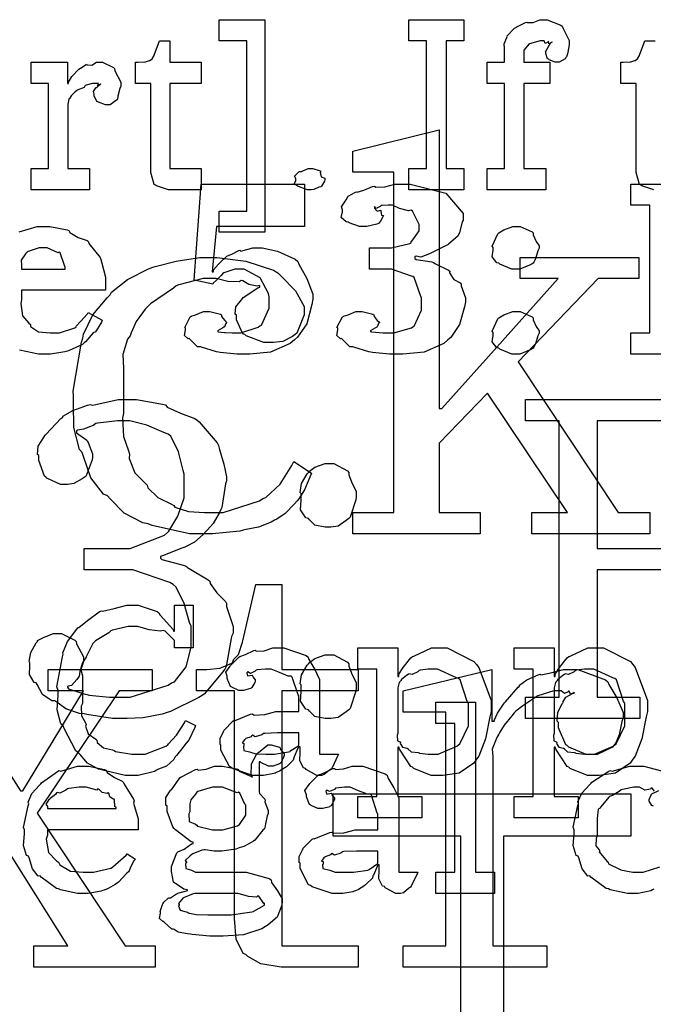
# Model space of a CAD drawing. Extents: x 0 to 8.5, y 0 to 11.
# Tile 273 of 379: x 2 to 2.4, y 8.1 to 8.7. Entities that reach past the tile are written whole.
import ezdxf

# ---------------------------------------------------------------- set-up
doc = ezdxf.new("R2010")
doc.units = 0
doc.layers.get('0').update_dxf_attribs({"linetype": 'CONTINUOUS'})

msp = doc.modelspace()

# ---------------------------------------------------------------- linework, layer by layer
at = {"color": 0}
for points in [[(2.12679, 8.60286), (2.14481, 8.60286), (2.14481, 8.71397), (2.12679, 8.71397), (2.12679, 8.72786), (2.15653, 8.72786), (2.15653, 8.58897), (2.12679, 8.58897), (2.12679, 8.60286)], [(2.2506, 8.63064), (2.2621, 8.63064), (2.2621, 8.71397), (2.2506, 8.71397), (2.2506, 8.72786), (2.28662, 8.72786), (2.28662, 8.71397), (2.27513, 8.71397), (2.27513, 8.63064), (2.28662, 8.63064), (2.28662, 8.61675), (2.2506, 8.61675), (2.2506, 8.63064)], [(2.30192, 8.63064), (2.31321, 8.63064), (2.31321, 8.68619), (2.30192, 8.68619), (2.30192, 8.70008), (2.31321, 8.70008), (2.31321, 8.70921), (2.31321, 8.70921), (2.31304, 8.71203), (2.31461, 8.71625), (2.31494, 8.71679), (2.31472, 8.71718), (2.31961, 8.72228), (2.32015, 8.72265), (2.32015, 8.72265), (2.32221, 8.72368), (2.32699, 8.72613), (2.32775, 8.72635), (2.3279, 8.72592), (2.33188, 8.72597), (2.33626, 8.72786), (2.33772, 8.72786), (2.34099, 8.72786), (2.34993, 8.72428), (2.35075, 8.72353), (2.35151, 8.72206), (2.35553, 8.71425), (2.35553, 8.71158), (2.35514, 8.71007), (2.35433, 8.70546), (2.35368, 8.70367), (2.35335, 8.70313), (2.35275, 8.70236), (2.34896, 8.70008), (2.34771, 8.70008), (2.34631, 8.70008), (2.34239, 8.70171), (2.34207, 8.70204), (2.34136, 8.70221), (2.34011, 8.70568), (2.34011, 8.70682), (2.34, 8.70692), (2.34353, 8.71289), (2.34424, 8.71311), (2.34424, 8.71332), (2.34386, 8.71289), (2.34212, 8.71203), (2.3419, 8.71376), (2.34185, 8.71376), (2.34153, 8.71326), (2.33974, 8.71224), (2.33903, 8.71397), (2.33882, 8.71397), (2.33637, 8.71397), (2.32958, 8.71218), (2.32904, 8.71181), (2.32824, 8.71089), (2.32579, 8.70801), (2.32579, 8.70682), (2.32579, 8.70638), (2.32579, 8.70008), (2.34272, 8.70008), (2.34272, 8.68619), (2.32579, 8.68619), (2.32579, 8.63064), (2.34011, 8.63064), (2.34011, 8.61675), (2.30192, 8.61675), (2.30192, 8.63064)], [(2.09631, 8.61675), (2.09353, 8.61675), (2.08572, 8.61931), (2.08524, 8.61979), (2.08421, 8.62011), (2.08219, 8.62804), (2.08219, 8.63064), (2.08219, 8.68619), (2.072, 8.68619), (2.072, 8.70008), (2.07351, 8.70008), (2.07351, 8.70008), (2.07818, 8.70031), (2.0785, 8.70031), (2.0785, 8.70031), (2.08132, 8.70111), (2.08154, 8.70117), (2.08154, 8.70122), (2.08317, 8.70258), (2.08328, 8.70269), (2.08328, 8.70269), (2.08425, 8.70449), (2.08436, 8.70464), (2.08783, 8.71397), (2.09457, 8.71397), (2.09457, 8.70008), (2.11496, 8.70008), (2.11496, 8.68619), (2.09457, 8.68619), (2.09457, 8.63064), (2.11496, 8.63064), (2.11496, 8.61675), (2.1141, 8.61675), (2.11214, 8.61675), (2.11149, 8.61675), (2.11035, 8.61675), (2.10775, 8.61675), (2.10693, 8.61675), (2.10562, 8.61675), (2.10271, 8.61675), (2.10172, 8.61675), (2.10038, 8.61675), (2.09728, 8.61675), (2.09631, 8.61675)], [(2.0039, 8.63064), (2.01519, 8.63064), (2.01519, 8.68619), (2.0039, 8.68619), (2.0039, 8.70008), (2.02756, 8.70008), (2.02756, 8.68619), (2.02821, 8.68619), (2.02806, 8.68664), (2.03054, 8.69081), (2.03082, 8.69119), (2.03082, 8.69119), (2.0345, 8.69521), (2.03494, 8.69553), (2.03494, 8.69553), (2.03608, 8.69618), (2.03982, 8.69857), (2.04036, 8.69879), (2.04047, 8.6984), (2.04351, 8.69819), (2.04665, 8.70008), (2.04775, 8.70008), (2.0504, 8.70008), (2.05772, 8.69667), (2.05838, 8.69596), (2.05849, 8.6945), (2.0625, 8.68701), (2.0625, 8.68446), (2.06179, 8.68294), (2.06054, 8.6779), (2.06039, 8.676), (2.06011, 8.67557), (2.05903, 8.67475), (2.05544, 8.67231), (2.05425, 8.67231), (2.05257, 8.67231), (2.04796, 8.67393), (2.04753, 8.67426), (2.04676, 8.67437), (2.04514, 8.67806), (2.04514, 8.67925), (2.04503, 8.67925), (2.04454, 8.68088), (2.04622, 8.68338), (2.04644, 8.6836), (2.04644, 8.6836), (2.04676, 8.6836), (2.04915, 8.68571), (2.04949, 8.68576), (2.04949, 8.68599), (2.04899, 8.68554), (2.04731, 8.68446), (2.04796, 8.68619), (2.04796, 8.68619), (2.04736, 8.68619), (2.04601, 8.68619), (2.04557, 8.68619), (2.044, 8.68619), (2.03982, 8.68511), (2.03928, 8.6849), (2.03863, 8.68365), (2.03386, 8.68181), (2.03342, 8.68143), (2.03256, 8.68067), (2.03, 8.67811), (2.02946, 8.67703), (2.02929, 8.67665), (2.0286, 8.67589), (2.02778, 8.67258), (2.02778, 8.67144), (2.02778, 8.63064), (2.0421, 8.63064), (2.0421, 8.61675), (2.0039, 8.61675), (2.0039, 8.63064)], [(2.21408, 8.40593), (2.24078, 8.40593), (2.24078, 8.62815), (2.21408, 8.62815), (2.21408, 8.64204), (2.27051, 8.65593), (2.27051, 8.47385), (2.27225, 8.47385), (2.30263, 8.50792), (2.34819, 8.55871), (2.32346, 8.55871), (2.32346, 8.5726), (2.40093, 8.5726), (2.40093, 8.55871), (2.37446, 8.55871), (2.32215, 8.50424), (2.38747, 8.40593), (2.4081, 8.40593), (2.4081, 8.39204), (2.33106, 8.39204), (2.33106, 8.40593), (2.35428, 8.40593), (2.30197, 8.48383), (2.27051, 8.45128), (2.27051, 8.40593), (2.29719, 8.40593), (2.29719, 8.39204), (2.21408, 8.39204), (2.21408, 8.40593)], [(2.18619, 8.61675), (2.18446, 8.61675), (2.17969, 8.61838), (2.17925, 8.61871), (2.17833, 8.61882), (2.17578, 8.62061), (2.17686, 8.62261), (2.17686, 8.62326), (2.17686, 8.62414), (2.17676, 8.62414), (2.17606, 8.62565), (2.17882, 8.62836), (2.17925, 8.62869), (2.17925, 8.62869), (2.18056, 8.62869), (2.18479, 8.63064), (2.18619, 8.63064), (2.18793, 8.63064), (2.19271, 8.62901), (2.19314, 8.62869), (2.19276, 8.62804), (2.19336, 8.62511), (2.19575, 8.6244), (2.19575, 8.62414), (2.19575, 8.62326), (2.19553, 8.62229), (2.19358, 8.61903), (2.19314, 8.61871), (2.19194, 8.61838), (2.18853, 8.61703), (2.18674, 8.61675), (2.18619, 8.61675)], [(2.14225, 8.50939), (2.13824, 8.50939), (2.12733, 8.51047), (2.12619, 8.51069), (2.12494, 8.51079), (2.11524, 8.51383), (2.11447, 8.51417), (2.11262, 8.51417), (2.10753, 8.5191), (2.1071, 8.51958), (2.1065, 8.51947), (2.10406, 8.52165), (2.10471, 8.52518), (2.10471, 8.52632), (2.10422, 8.52675), (2.10775, 8.53369), (2.1084, 8.53412), (2.1084, 8.53412), (2.11128, 8.53504), (2.11643, 8.53717), (2.11817, 8.53717), (2.12067, 8.53717), (2.12756, 8.53538), (2.12815, 8.535), (2.12836, 8.53401), (2.13037, 8.53131), (2.13163, 8.53033), (2.13163, 8.53), (2.13112, 8.52929), (2.13015, 8.52724), (2.12989, 8.52696), (2.12918, 8.52647), (2.12614, 8.52479), (2.12576, 8.52458), (2.12576, 8.52414), (2.12603, 8.52403), (2.13026, 8.52354), (2.13075, 8.52349), (2.13075, 8.52344), (2.13514, 8.52328), (2.13661, 8.52328), (2.14079, 8.52328), (2.15229, 8.52707), (2.15332, 8.52783), (2.15429, 8.52826), (2.1594, 8.53933), (2.1594, 8.54303), (2.1594, 8.54671), (2.15886, 8.54899), (2.1536, 8.55919), (2.14312, 8.56494), (2.13965, 8.56494), (2.13699, 8.56494), (2.12978, 8.56244), (2.12901, 8.5619), (2.12804, 8.56071), (2.12468, 8.55746), (2.12283, 8.55583), (2.1225, 8.55518), (2.11035, 8.55778), (2.1149, 8.6205), (2.1824, 8.6205), (2.1824, 8.59272), (2.12489, 8.59272), (2.12207, 8.56321), (2.12294, 8.56321), (2.12294, 8.56321), (2.1231, 8.56435), (2.12625, 8.56819), (2.12663, 8.56862), (2.1269, 8.56879), (2.13172, 8.57329), (2.13226, 8.57363), (2.13226, 8.57363), (2.1351, 8.57465), (2.13954, 8.5771), (2.14031, 8.57731), (2.14094, 8.57656), (2.14876, 8.57883), (2.15136, 8.57883), (2.15474, 8.57883), (2.16482, 8.57661), (2.17638, 8.57146), (2.17806, 8.56993), (2.17876, 8.56808), (2.18408, 8.55881), (2.18804, 8.54861), (2.18804, 8.54519), (2.18739, 8.54172), (2.18403, 8.52914), (2.1779, 8.52035), (2.17589, 8.51872), (2.17307, 8.51639), (2.16021, 8.51058), (2.14671, 8.50939), (2.14225, 8.50939)], [(2.24203, 8.50939), (2.23796, 8.50939), (2.22694, 8.51047), (2.22575, 8.51069), (2.2245, 8.51079), (2.21479, 8.51383), (2.21403, 8.51417), (2.21218, 8.51417), (2.20708, 8.5191), (2.20665, 8.51958), (2.20606, 8.51947), (2.20367, 8.52165), (2.20426, 8.52518), (2.20426, 8.52632), (2.20372, 8.52681), (2.20731, 8.53369), (2.20796, 8.53412), (2.20796, 8.53412), (2.21099, 8.53504), (2.21604, 8.53717), (2.21772, 8.53717), (2.22021, 8.53717), (2.22711, 8.53538), (2.22771, 8.535), (2.22797, 8.53401), (2.23008, 8.53131), (2.23139, 8.53033), (2.23139, 8.53), (2.2309, 8.52929), (2.22993, 8.52724), (2.22965, 8.52696), (2.22894, 8.52647), (2.22592, 8.52479), (2.22553, 8.52458), (2.22553, 8.52414), (2.22629, 8.52393), (2.234, 8.52328), (2.2366, 8.52328), (2.24078, 8.52328), (2.25239, 8.52653), (2.25331, 8.52718), (2.25418, 8.52756), (2.25896, 8.53803), (2.25896, 8.5415), (2.25896, 8.54628), (2.2584, 8.5471), (2.25424, 8.5594), (2.25331, 8.56017), (2.25233, 8.56022), (2.23936, 8.56494), (2.23508, 8.56494), (2.22487, 8.56494), (2.22487, 8.57883), (2.23508, 8.57883), (2.23936, 8.57883), (2.25136, 8.58154), (2.25222, 8.58208), (2.25201, 8.58236), (2.25444, 8.58567), (2.25743, 8.58985), (2.25743, 8.59119), (2.25743, 8.59403), (2.25706, 8.59494), (2.2531, 8.60281), (2.25222, 8.60335), (2.25043, 8.60308), (2.24463, 8.60449), (2.24007, 8.60661), (2.23856, 8.60661), (2.23708, 8.60661), (2.23313, 8.60644), (2.23269, 8.60639), (2.23204, 8.60574), (2.22928, 8.60444), (2.22831, 8.60579), (2.22814, 8.60574), (2.22814, 8.60531), (2.22819, 8.60465), (2.23008, 8.60286), (2.23215, 8.6034), (2.23247, 8.60314), (2.23226, 8.60254), (2.23286, 8.60026), (2.23421, 8.59999), (2.23421, 8.59987), (2.23361, 8.59901), (2.23215, 8.59614), (2.23113, 8.59494), (2.23074, 8.59467), (2.22971, 8.59418), (2.22314, 8.59272), (2.22097, 8.59272), (2.21847, 8.59272), (2.21164, 8.59511), (2.21099, 8.59554), (2.20975, 8.59576), (2.20649, 8.59874), (2.20731, 8.60237), (2.20731, 8.60357), (2.20731, 8.60357), (2.2066, 8.60558), (2.20925, 8.6096), (2.20969, 8.61008), (2.20969, 8.61008), (2.21104, 8.61253), (2.21588, 8.61513), (2.21664, 8.6155), (2.21696, 8.61518), (2.22119, 8.61654), (2.227, 8.61897), (2.22814, 8.61919), (2.229, 8.61838), (2.23497, 8.6186), (2.24154, 8.6205), (2.24376, 8.6205), (2.25151, 8.6205), (2.27485, 8.61458), (2.28608, 8.60129), (2.28608, 8.59685), (2.2856, 8.59571), (2.28369, 8.58865), (2.28326, 8.58794), (2.28261, 8.58653), (2.27686, 8.58132), (2.2761, 8.58078), (2.27458, 8.58014), (2.26687, 8.57611), (2.2659, 8.57579), (2.26421, 8.57482), (2.25857, 8.57281), (2.25553, 8.57329), (2.25461, 8.57319), (2.25461, 8.57189), (2.25549, 8.57124), (2.26579, 8.56961), (2.26676, 8.56928), (2.26774, 8.56862), (2.27664, 8.56429), (2.2774, 8.56364), (2.27729, 8.56239), (2.28017, 8.55821), (2.28429, 8.55604), (2.28478, 8.55518), (2.28489, 8.55404), (2.2876, 8.54611), (2.2876, 8.54346), (2.287, 8.54036), (2.28381, 8.52881), (2.278, 8.52029), (2.2761, 8.51872), (2.27344, 8.51639), (2.26074, 8.51058), (2.24669, 8.50939), (2.24203, 8.50939)], [(2.32075, 8.56494), (2.31793, 8.56494), (2.31011, 8.56819), (2.30946, 8.56885), (2.30821, 8.56912), (2.30518, 8.57286), (2.30578, 8.57721), (2.30578, 8.57861), (2.30578, 8.57904), (2.30507, 8.57997), (2.30881, 8.58794), (2.30946, 8.5886), (2.30946, 8.5886), (2.31267, 8.5905), (2.31868, 8.59272), (2.32075, 8.59272), (2.32351, 8.59272), (2.33117, 8.58931), (2.33182, 8.5886), (2.33188, 8.58724), (2.33388, 8.58306), (2.33572, 8.58008), (2.33572, 8.57904), (2.33572, 8.57861), (2.33496, 8.57693), (2.33339, 8.57161), (2.33231, 8.56944), (2.33182, 8.56885), (2.33062, 8.56788), (2.32319, 8.56494), (2.32075, 8.56494)], [(1.99756, 8.56494), (2.02621, 8.56494), (2.02621, 8.56625), (2.02567, 8.56733), (2.02294, 8.57557), (2.02229, 8.57601), (2.02149, 8.57557), (2.01426, 8.57883), (2.01187, 8.57883), (2.00922, 8.57883), (2.0019, 8.5765), (2.00125, 8.57601), (2.00011, 8.57487), (1.99729, 8.57081), (1.99756, 8.56739), (1.99756, 8.56625), (1.99756, 8.56494)], [(2.11632, 8.39204), (2.10732, 8.39204), (2.0829, 8.39746), (2.08029, 8.39854), (2.07688, 8.39908), (2.06461, 8.40554), (2.05561, 8.41482), (2.05382, 8.41678), (2.05111, 8.41786), (2.04286, 8.4285), (2.03808, 8.44249), (2.03711, 8.44521), (2.03549, 8.44706), (2.03185, 8.46143), (2.03147, 8.47711), (2.03147, 8.48232), (2.03125, 8.48525), (2.03668, 8.51708), (2.03776, 8.51986), (2.03808, 8.5224), (2.04422, 8.53494), (2.0536, 8.54617), (2.05556, 8.54807), (2.05643, 8.54975), (2.06674, 8.55806), (2.08062, 8.56506), (2.08333, 8.56608), (2.08496, 8.56657), (2.09868, 8.57004), (2.11382, 8.5726), (2.11893, 8.5726), (2.12522, 8.5726), (2.14415, 8.57004), (2.16228, 8.56413), (2.16515, 8.56239), (2.16704, 8.56044), (2.1766, 8.55063), (2.18229, 8.54042), (2.18229, 8.537), (2.18224, 8.53494), (2.1774, 8.52317), (2.17643, 8.52225), (2.17475, 8.52094), (2.16829, 8.51768), (2.162, 8.51704), (2.15994, 8.51704), (2.15582, 8.51704), (2.14432, 8.52138), (2.14344, 8.52225), (2.14225, 8.52268), (2.13803, 8.53179), (2.13803, 8.53483), (2.13726, 8.53538), (2.13753, 8.54021), (2.14128, 8.54492), (2.14193, 8.54568), (2.14242, 8.54644), (2.15196, 8.55263), (2.15321, 8.55306), (2.15321, 8.55414), (2.15153, 8.55382), (2.14611, 8.5549), (2.14225, 8.55724), (2.14106, 8.5574), (2.13976, 8.55658), (2.13249, 8.55681), (2.12472, 8.55871), (2.12218, 8.55871), (2.11632, 8.55871), (2.10047, 8.55474), (2.09874, 8.55393), (2.09694, 8.5524), (2.08176, 8.54232), (2.08051, 8.5409), (2.0784, 8.53874), (2.07249, 8.53065), (2.06928, 8.52328), (2.06858, 8.52138), (2.06685, 8.51921), (2.06381, 8.50922), (2.06424, 8.50011), (2.06424, 8.49707), (2.06424, 8.47081), (2.06358, 8.46761), (2.06424, 8.45562), (2.06749, 8.44612), (2.06814, 8.44412), (2.06787, 8.44129), (2.07161, 8.43175), (2.0784, 8.42513), (2.07964, 8.42372), (2.08014, 8.42199), (2.08658, 8.41569), (2.09549, 8.41129), (2.09722, 8.41049), (2.09787, 8.40935), (2.10667, 8.40653), (2.11714, 8.40593), (2.12067, 8.40593), (2.12929, 8.40593), (2.15306, 8.41351), (2.15517, 8.41504), (2.15717, 8.41581), (2.1665, 8.42449), (2.17426, 8.43664), (2.17557, 8.43913), (2.18707, 8.43153), (2.18608, 8.42899), (2.1824, 8.42079), (2.17871, 8.41493), (2.17774, 8.41351), (2.17589, 8.41151), (2.16976, 8.40522), (2.16439, 8.40164), (2.16297, 8.40093), (2.16075, 8.39958), (2.15235, 8.39626), (2.14432, 8.39486), (2.14236, 8.39442), (2.14019, 8.39382), (2.12229, 8.39204), (2.11632, 8.39204)], [(2.32075, 8.50939), (2.31793, 8.50939), (2.31011, 8.51264), (2.30946, 8.51329), (2.30821, 8.51357), (2.30518, 8.51731), (2.30578, 8.52165), (2.30578, 8.52306), (2.30578, 8.52349), (2.30507, 8.52442), (2.30881, 8.53239), (2.30946, 8.53304), (2.30946, 8.53304), (2.31267, 8.53494), (2.31868, 8.53717), (2.32075, 8.53717), (2.32351, 8.53717), (2.33117, 8.53375), (2.33182, 8.53304), (2.33188, 8.53168), (2.33388, 8.5275), (2.33572, 8.52453), (2.33572, 8.52349), (2.33572, 8.52306), (2.33496, 8.52138), (2.33339, 8.51606), (2.33231, 8.51389), (2.33182, 8.51329), (2.33062, 8.51232), (2.32319, 8.50939), (2.32075, 8.50939)], [(2.06315, 8.27132), (2.05697, 8.27132), (2.04025, 8.27387), (2.03842, 8.27436), (2.03549, 8.27468), (2.02647, 8.27772), (2.02061, 8.28196), (2.01932, 8.28282), (2.01736, 8.28276), (2.01139, 8.28694), (2.00786, 8.29346), (2.00717, 8.29454), (2.00586, 8.29482), (2.00288, 8.29997), (2.00304, 8.30583), (2.00304, 8.30778), (2.00261, 8.30854), (2.00364, 8.31451), (2.00717, 8.32081), (2.00803, 8.32167), (2.00803, 8.32238), (2.01238, 8.32449), (2.01856, 8.32687), (2.02061, 8.32687), (2.02376, 8.32687), (2.03239, 8.32254), (2.03321, 8.32167), (2.03342, 8.32015), (2.03819, 8.31168), (2.03819, 8.30886), (2.03728, 8.30735), (2.03575, 8.30208), (2.03526, 8.29899), (2.03472, 8.29824), (2.03369, 8.29682), (2.03017, 8.29281), (2.02815, 8.29243), (2.02756, 8.29215), (2.02756, 8.29172), (2.02821, 8.29069), (2.03922, 8.28728), (2.04058, 8.28694), (2.04183, 8.28651), (2.05518, 8.28521), (2.05968, 8.28521), (2.06862, 8.28521), (2.09332, 8.29303), (2.09549, 8.29454), (2.0976, 8.29536), (2.10519, 8.30512), (2.10851, 8.31803), (2.10851, 8.32232), (2.10851, 8.33165), (2.10736, 8.33415), (2.10385, 8.34651), (2.09853, 8.35715), (2.09657, 8.35878), (2.09451, 8.36008), (2.07032, 8.36854), (2.06228, 8.36854), (2.03863, 8.36854), (2.03863, 8.38243), (2.06054, 8.38243), (2.06862, 8.38243), (2.09104, 8.39111), (2.09289, 8.39285), (2.09375, 8.39378), (2.09972, 8.40354), (2.10394, 8.41558), (2.10394, 8.41954), (2.10394, 8.43104), (2.10319, 8.43343), (2.10015, 8.44547), (2.09506, 8.45568), (2.09332, 8.45708), (2.09056, 8.45811), (2.07937, 8.46294), (2.06847, 8.46576), (2.06489, 8.46576), (2.06022, 8.46576), (2.04753, 8.46436), (2.04622, 8.46403), (2.04443, 8.46283), (2.03814, 8.46044), (2.03418, 8.45979), (2.03342, 8.45925), (2.03342, 8.45882), (2.03347, 8.45796), (2.04025, 8.45313), (2.04081, 8.45231), (2.04124, 8.45156), (2.04406, 8.44433), (2.04406, 8.44189), (2.04368, 8.44032), (2.03988, 8.42996), (2.03907, 8.4291), (2.03728, 8.42796), (2.03168, 8.42475), (2.02761, 8.4241), (2.02626, 8.4241), (2.02306, 8.4241), (2.01421, 8.42844), (2.01346, 8.42931), (2.01253, 8.42974), (2.0089, 8.43983), (2.0089, 8.44319), (2.00808, 8.44379), (2.00851, 8.44922), (2.01232, 8.45535), (2.01303, 8.45643), (2.01361, 8.45714), (2.02328, 8.46729), (2.02453, 8.46815), (2.02468, 8.46886), (2.03108, 8.47254), (2.04075, 8.47592), (2.04254, 8.4764), (2.04411, 8.47607), (2.06082, 8.47965), (2.0664, 8.47965), (2.07269, 8.47965), (2.08963, 8.47678), (2.09158, 8.47618), (2.09272, 8.47478), (2.10146, 8.47076), (2.11089, 8.46733), (2.11242, 8.46619), (2.11361, 8.46511), (2.12543, 8.45139), (2.12631, 8.44971), (2.1269, 8.4471), (2.12978, 8.43744), (2.13151, 8.42925), (2.13151, 8.42649), (2.13081, 8.42458), (2.12842, 8.40924), (2.12782, 8.40782), (2.12679, 8.40549), (2.12289, 8.39871), (2.11903, 8.39453), (2.11806, 8.3935), (2.11637, 8.3916), (2.11057, 8.38656), (2.10568, 8.384), (2.10439, 8.38331), (2.10232, 8.3826), (2.08974, 8.37761), (2.08832, 8.37722), (2.08832, 8.37614), (2.08919, 8.37522), (2.10406, 8.37136), (2.10547, 8.37071), (2.10601, 8.36996), (2.11951, 8.36199), (2.12067, 8.36094), (2.12082, 8.35943), (2.12528, 8.35351), (2.13081, 8.34782), (2.13151, 8.3464), (2.13151, 8.34457), (2.13585, 8.33149), (2.13585, 8.3271), (2.13476, 8.32493), (2.13129, 8.30539), (2.13043, 8.30365), (2.1289, 8.3016), (2.11724, 8.28749), (2.11567, 8.28629), (2.1135, 8.28504), (2.09489, 8.27587), (2.09267, 8.27522), (2.08946, 8.27425), (2.0771, 8.27181), (2.06662, 8.27132), (2.06315, 8.27132)], [(2.37381, 8.38243), (2.42003, 8.38243), (2.42307, 8.38243), (2.43229, 8.38493), (2.44249, 8.39079), (2.4439, 8.39242), (2.44461, 8.39328), (2.44922, 8.40246), (2.45236, 8.41351), (2.45236, 8.41715), (2.45236, 8.43104), (2.45215, 8.43289), (2.44532, 8.45394), (2.4439, 8.45557), (2.44185, 8.45697), (2.43278, 8.46278), (2.42318, 8.46576), (2.42003, 8.46576), (2.37381, 8.46576), (2.37381, 8.38243)], [(2.19824, 8.39632), (2.19596, 8.39632), (2.18924, 8.39774), (2.18576, 8.40104), (2.185, 8.40196), (2.18343, 8.4024), (2.1799, 8.40771), (2.18024, 8.41401), (2.18024, 8.41607), (2.18024, 8.41824), (2.17964, 8.41894), (2.1805, 8.42486), (2.18419, 8.43121), (2.185, 8.43212), (2.18494, 8.43224), (2.18918, 8.43554), (2.19596, 8.43799), (2.19824, 8.43799), (2.20156, 8.43799), (2.21067, 8.43311), (2.21149, 8.43212), (2.21137, 8.43056), (2.21371, 8.42486), (2.21625, 8.41992), (2.21625, 8.41824), (2.21625, 8.41607), (2.2161, 8.41422), (2.21224, 8.40294), (2.21149, 8.40196), (2.20979, 8.40061), (2.20443, 8.39703), (2.19976, 8.39632), (2.19824, 8.39632)], [(2.17171, 8.10889), (2.16726, 8.10889), (2.15403, 8.11094), (2.1454, 8.11578), (2.14415, 8.11714), (2.14236, 8.11783), (2.13775, 8.12722), (2.13678, 8.14068), (2.13678, 8.14512), (2.13678, 8.28944), (2.11203, 8.28944), (2.11203, 8.30333), (2.1155, 8.30333), (2.1186, 8.30333), (2.12711, 8.30425), (2.12788, 8.30442), (2.12831, 8.30458), (2.13499, 8.30757), (2.13547, 8.30789), (2.13547, 8.30789), (2.13639, 8.31), (2.13938, 8.31321), (2.1396, 8.31375), (2.1396, 8.31375), (2.14199, 8.32124), (2.14219, 8.322), (2.15067, 8.35889), (2.16758, 8.35889), (2.16758, 8.30333), (2.2175, 8.30333), (2.2175, 8.28944), (2.16758, 8.28944), (2.16758, 8.12278), (2.2175, 8.12278), (2.2175, 8.10889), (2.21539, 8.10889), (2.21061, 8.10889), (2.20904, 8.10889), (2.20622, 8.10889), (2.19988, 8.10889), (2.19775, 8.10889), (2.1945, 8.10889), (2.18718, 8.10889), (2.18474, 8.10889), (2.18147, 8.10889), (2.17415, 8.10889), (2.17171, 8.10889)], [(2.07026, 8.23415), (2.06521, 8.23415), (2.0516, 8.23725), (2.05007, 8.23785), (2.04779, 8.23822), (2.04064, 8.24214), (2.03592, 8.24772), (2.03489, 8.24892), (2.03315, 8.25011), (2.0255, 8.26481), (2.0249, 8.2665), (2.02333, 8.26785), (2.02078, 8.27696), (2.02143, 8.28657), (2.02143, 8.28971), (2.02072, 8.29199), (2.02431, 8.31168), (2.0249, 8.31337), (2.02453, 8.31429), (2.02767, 8.32172), (2.03364, 8.32958), (2.03467, 8.33074), (2.03504, 8.33083), (2.04064, 8.33535), (2.04833, 8.34099), (2.04986, 8.34158), (2.05057, 8.34136), (2.05806, 8.3431), (2.06651, 8.34526), (2.06939, 8.34526), (2.07389, 8.34526), (2.08621, 8.34115), (2.0874, 8.34028), (2.08822, 8.33876), (2.09657, 8.32954), (2.09694, 8.32835), (2.0976, 8.32835), (2.0976, 8.34526), (2.10975, 8.34526), (2.10975, 8.31749), (2.0976, 8.31749), (2.0976, 8.32183), (2.0975, 8.32221), (2.09142, 8.32835), (2.09022, 8.32878), (2.08838, 8.32829), (2.08089, 8.32932), (2.07357, 8.33138), (2.07113, 8.33138), (2.06733, 8.33138), (2.05701, 8.32904), (2.05593, 8.32856), (2.05474, 8.32721), (2.04596, 8.32215), (2.04531, 8.3214), (2.04428, 8.32032), (2.03976, 8.31164), (2.03944, 8.31054), (2.03825, 8.30919), (2.0364, 8.30344), (2.03749, 8.29921), (2.03749, 8.29775), (2.03749, 8.28103), (2.03662, 8.2794), (2.03674, 8.27317), (2.03944, 8.26839), (2.03988, 8.26736), (2.03933, 8.26628), (2.04118, 8.26124), (2.04606, 8.25792), (2.04682, 8.25717), (2.0471, 8.25575), (2.05126, 8.25217), (2.05701, 8.25087), (2.05811, 8.25043), (2.05892, 8.24983), (2.06967, 8.24804), (2.07329, 8.24804), (2.07829, 8.24804), (2.0919, 8.25315), (2.09326, 8.25413), (2.09369, 8.25467), (2.09879, 8.26047), (2.10417, 8.26839), (2.10476, 8.26997), (2.11128, 8.26671), (2.11094, 8.26551), (2.10704, 8.2576), (2.1065, 8.25672), (2.10514, 8.25521), (2.10146, 8.25043), (2.0989, 8.24718), (2.09804, 8.24631), (2.09706, 8.24451), (2.09229, 8.24013), (2.08708, 8.23828), (2.08589, 8.23763), (2.08442, 8.23676), (2.07379, 8.23415), (2.07026, 8.23415)], [(2.15354, 8.23415), (2.14882, 8.23415), (2.13579, 8.2385), (2.13465, 8.23936), (2.1334, 8.23986), (2.12793, 8.2506), (2.12793, 8.25413), (2.12739, 8.25439), (2.12733, 8.25831), (2.12956, 8.26281), (2.12989, 8.26346), (2.12978, 8.26357), (2.13585, 8.26975), (2.13661, 8.27018), (2.1371, 8.26997), (2.14729, 8.27408), (2.14854, 8.27431), (2.14968, 8.27354), (2.15653, 8.27393), (2.16385, 8.27582), (2.16635, 8.27582), (2.17871, 8.27582), (2.17871, 8.28624), (2.17839, 8.28678), (2.17453, 8.29833), (2.17372, 8.29904), (2.17188, 8.29904), (2.16607, 8.30132), (2.16069, 8.3036), (2.15896, 8.3036), (2.15696, 8.3036), (2.15153, 8.30306), (2.15093, 8.30296), (2.15028, 8.30219), (2.14714, 8.30078), (2.1454, 8.30181), (2.14507, 8.30165), (2.14507, 8.30143), (2.14481, 8.30111), (2.14535, 8.29915), (2.14822, 8.29969), (2.14854, 8.29949), (2.14871, 8.29856), (2.15028, 8.2965), (2.15028, 8.29579), (2.15001, 8.29482), (2.14811, 8.29156), (2.14768, 8.29124), (2.14725, 8.29085), (2.14268, 8.28971), (2.14117, 8.28971), (2.13954, 8.28971), (2.1351, 8.29172), (2.13465, 8.2921), (2.13411, 8.29232), (2.13206, 8.29736), (2.13206, 8.29904), (2.13189, 8.29904), (2.13103, 8.30149), (2.13385, 8.30544), (2.13422, 8.30599), (2.1345, 8.30638), (2.13965, 8.31142), (2.14031, 8.31185), (2.14031, 8.31179), (2.14399, 8.31315), (2.14931, 8.31575), (2.15028, 8.31597), (2.15099, 8.31521), (2.15619, 8.3156), (2.16183, 8.31749), (2.16374, 8.31749), (2.169, 8.31749), (2.18349, 8.31244), (2.18479, 8.31142), (2.18522, 8.30979), (2.18924, 8.30328), (2.19239, 8.29671), (2.19239, 8.29449), (2.19239, 8.24804), (2.20475, 8.24804), (2.20432, 8.24713), (2.20047, 8.23899), (2.19997, 8.23828), (2.19879, 8.23747), (2.19536, 8.23469), (2.19358, 8.23415), (2.19303, 8.23415), (2.19054, 8.23415), (2.1836, 8.23796), (2.18306, 8.23872), (2.18186, 8.2391), (2.17942, 8.24371), (2.17958, 8.2494), (2.17958, 8.25131), (2.17958, 8.25282), (2.17871, 8.25282), (2.17817, 8.25185), (2.17578, 8.24625), (2.17546, 8.24567), (2.17512, 8.24419), (2.17117, 8.24024), (2.17068, 8.23981), (2.16954, 8.2391), (2.16612, 8.23687), (2.16401, 8.23594), (2.16331, 8.23568), (2.16243, 8.23529), (2.15576, 8.23415), (2.15354, 8.23415)], [(2.21739, 8.22026), (2.22976, 8.22026), (2.22976, 8.3036), (2.21739, 8.3036), (2.21739, 8.31749), (2.24343, 8.31749), (2.24343, 8.29883), (2.24408, 8.29883), (2.24408, 8.30035), (2.24696, 8.30474), (2.25196, 8.31099), (2.25299, 8.31185), (2.2539, 8.31213), (2.2654, 8.31749), (2.26926, 8.31749), (2.27567, 8.31749), (2.29324, 8.30849), (2.29486, 8.30664), (2.29639, 8.30464), (2.30442, 8.28304), (2.30442, 8.27582), (2.30354, 8.27246), (2.30067, 8.25797), (2.29644, 8.24664), (2.29486, 8.24479), (2.29318, 8.24214), (2.28353, 8.23551), (2.27279, 8.23415), (2.26926, 8.23415), (2.26519, 8.23415), (2.25401, 8.23872), (2.25299, 8.23958), (2.2519, 8.24007), (2.24451, 8.25136), (2.24408, 8.25261), (2.24343, 8.25261), (2.24343, 8.22026), (2.25906, 8.22026), (2.25906, 8.20638), (2.21739, 8.20638), (2.21739, 8.22026)], [(2.31956, 8.22026), (2.33192, 8.22026), (2.33192, 8.3036), (2.31956, 8.3036), (2.31956, 8.31749), (2.3456, 8.31749), (2.3456, 8.29883), (2.34625, 8.29883), (2.34625, 8.30035), (2.34912, 8.30474), (2.35411, 8.31099), (2.35514, 8.31185), (2.35607, 8.31213), (2.36757, 8.31749), (2.37142, 8.31749), (2.37782, 8.31749), (2.3954, 8.30849), (2.39703, 8.30664), (2.39854, 8.30464), (2.40657, 8.28304), (2.40657, 8.27582), (2.40571, 8.27246), (2.40283, 8.25797), (2.3986, 8.24664), (2.39703, 8.24479), (2.39535, 8.24214), (2.38569, 8.23551), (2.37494, 8.23415), (2.37142, 8.23415), (2.36735, 8.23415), (2.35618, 8.23872), (2.35514, 8.23958), (2.35406, 8.24007), (2.34668, 8.25136), (2.34625, 8.25261), (2.3456, 8.25261), (2.3456, 8.22026), (2.36122, 8.22026), (2.36122, 8.20638), (2.31956, 8.20638), (2.31956, 8.22026)], [(2.19824, 8.27132), (2.19596, 8.27132), (2.18924, 8.27274), (2.18576, 8.27604), (2.185, 8.27696), (2.18343, 8.2774), (2.1799, 8.28271), (2.18024, 8.28901), (2.18024, 8.29107), (2.18024, 8.29324), (2.17964, 8.29394), (2.1805, 8.29986), (2.18419, 8.30621), (2.185, 8.30712), (2.18494, 8.30724), (2.18918, 8.31054), (2.19596, 8.31299), (2.19824, 8.31299), (2.20156, 8.31299), (2.21067, 8.30811), (2.21149, 8.30712), (2.21137, 8.30556), (2.21371, 8.29986), (2.21625, 8.29492), (2.21625, 8.29324), (2.21625, 8.29107), (2.2161, 8.28922), (2.21224, 8.27794), (2.21149, 8.27696), (2.20979, 8.27561), (2.20443, 8.27203), (2.19976, 8.27132), (2.19824, 8.27132)], [(2.26535, 8.24804), (2.26981, 8.24804), (2.28207, 8.25315), (2.28315, 8.25413), (2.28396, 8.25467), (2.28965, 8.2665), (2.28965, 8.2704), (2.28965, 8.28125), (2.28885, 8.2825), (2.28424, 8.29656), (2.28315, 8.29753), (2.28185, 8.2979), (2.26947, 8.3036), (2.26535, 8.3036), (2.26335, 8.3036), (2.25797, 8.3029), (2.25732, 8.30274), (2.25651, 8.30181), (2.25293, 8.30003), (2.25065, 8.3004), (2.25017, 8.30013), (2.24908, 8.29932), (2.24588, 8.29688), (2.24533, 8.29606), (2.24517, 8.29579), (2.24431, 8.29492), (2.24343, 8.29135), (2.24343, 8.29015), (2.24343, 8.2615), (2.24311, 8.26042), (2.24322, 8.25672), (2.2449, 8.25608), (2.24517, 8.25564), (2.24501, 8.25499), (2.24653, 8.2525), (2.24963, 8.25185), (2.25017, 8.25151), (2.25011, 8.25146), (2.25211, 8.24957), (2.25667, 8.24908), (2.25732, 8.24892), (2.25754, 8.24869), (2.2634, 8.24804), (2.26535, 8.24804)], [(2.24701, 8.12278), (2.27479, 8.12278), (2.27479, 8.27556), (2.24701, 8.27556), (2.24701, 8.28944), (2.30496, 8.30333), (2.30496, 8.26969), (2.30669, 8.26969), (2.30638, 8.27007), (2.30849, 8.27474), (2.31256, 8.28065), (2.31321, 8.28162), (2.31375, 8.28217), (2.322, 8.29172), (2.32297, 8.29249), (2.32297, 8.29308), (2.32781, 8.29656), (2.33512, 8.29986), (2.33643, 8.30029), (2.33681, 8.29992), (2.34343, 8.30122), (2.35167, 8.30333), (2.35444, 8.30333), (2.361, 8.30333), (2.37907, 8.29665), (2.38069, 8.29531), (2.38124, 8.29351), (2.3865, 8.28478), (2.39068, 8.27528), (2.39068, 8.27208), (2.38986, 8.26938), (2.38803, 8.26069), (2.38596, 8.25538), (2.38504, 8.25429), (2.38374, 8.25265), (2.37381, 8.24778), (2.3705, 8.24778), (2.36643, 8.24778), (2.35519, 8.25265), (2.35422, 8.25364), (2.35314, 8.25413), (2.34836, 8.26519), (2.34836, 8.26882), (2.3476, 8.26958), (2.34799, 8.27518), (2.35086, 8.28103), (2.3514, 8.28185), (2.35129, 8.2819), (2.35335, 8.28521), (2.35807, 8.28782), (2.35878, 8.28792), (2.35878, 8.28857), (2.3584, 8.28808), (2.35639, 8.28733), (2.35542, 8.28922), (2.35508, 8.28922), (2.35482, 8.28868), (2.35232, 8.28771), (2.35015, 8.28944), (2.34944, 8.28944), (2.34549, 8.28944), (2.3349, 8.28603), (2.33361, 8.28532), (2.3316, 8.28386), (2.32514, 8.27963), (2.32053, 8.27621), (2.3195, 8.27513), (2.31787, 8.27306), (2.31293, 8.26688), (2.31017, 8.26237), (2.30951, 8.26101), (2.30806, 8.25885), (2.30512, 8.25136), (2.30561, 8.24658), (2.30561, 8.24496), (2.30561, 8.12278), (2.34076, 8.12278), (2.34076, 8.10889), (2.24701, 8.10889), (2.24701, 8.12278)], [(2.36751, 8.24804), (2.37196, 8.24804), (2.38422, 8.25315), (2.38531, 8.25413), (2.38612, 8.25467), (2.39182, 8.2665), (2.39182, 8.2704), (2.39182, 8.28125), (2.391, 8.2825), (2.38639, 8.29656), (2.38531, 8.29753), (2.384, 8.2979), (2.37164, 8.3036), (2.36751, 8.3036), (2.3655, 8.3036), (2.36014, 8.3029), (2.35949, 8.30274), (2.35867, 8.30181), (2.35508, 8.30003), (2.35281, 8.3004), (2.35232, 8.30013), (2.35124, 8.29932), (2.34804, 8.29688), (2.3475, 8.29606), (2.34733, 8.29579), (2.34646, 8.29492), (2.3456, 8.29135), (2.3456, 8.29015), (2.3456, 8.2615), (2.34526, 8.26042), (2.34538, 8.25672), (2.34706, 8.25608), (2.34733, 8.25564), (2.34717, 8.25499), (2.34868, 8.2525), (2.35178, 8.25185), (2.35232, 8.25151), (2.35226, 8.25146), (2.35428, 8.24957), (2.35883, 8.24908), (2.35949, 8.24892), (2.35969, 8.24869), (2.36556, 8.24804), (2.36751, 8.24804)], [(2.26828, 8.17085), (2.28065, 8.17085), (2.28065, 8.26807), (2.26828, 8.26807), (2.26828, 8.28196), (2.29432, 8.28196), (2.29432, 8.17085), (2.30669, 8.17085), (2.30669, 8.15696), (2.26828, 8.15696), (2.26828, 8.17085)], [(2.1594, 8.24804), (2.16282, 8.24804), (2.1721, 8.24951), (2.17307, 8.24978), (2.17301, 8.24994), (2.17871, 8.25375), (2.17871, 8.25499), (2.17871, 8.26193), (2.16786, 8.26193), (2.16482, 8.26193), (2.15653, 8.26161), (2.15571, 8.2615), (2.15462, 8.26064), (2.15033, 8.25928), (2.14854, 8.26036), (2.14811, 8.26019), (2.14774, 8.25939), (2.14421, 8.25825), (2.14399, 8.25803), (2.14339, 8.25743), (2.14182, 8.25538), (2.1429, 8.2551), (2.1429, 8.25499), (2.1429, 8.25347), (2.14253, 8.25304), (2.14279, 8.25043), (2.14649, 8.24963), (2.14725, 8.24935), (2.14725, 8.24935), (2.15072, 8.24821), (2.15722, 8.24804), (2.1594, 8.24804)], [(2.12489, 8.12918), (2.12067, 8.12918), (2.1091, 8.13026), (2.10796, 8.13049), (2.10596, 8.13058), (2.10004, 8.13172), (2.09739, 8.1334), (2.09668, 8.13374), (2.09581, 8.13368), (2.09071, 8.13824), (2.09039, 8.13872), (2.0899, 8.13861), (2.08778, 8.14074), (2.08843, 8.14415), (2.08843, 8.14524), (2.08826, 8.14529), (2.08968, 8.14985), (2.08996, 8.15022), (2.08996, 8.15022), (2.09056, 8.15142), (2.09343, 8.15386), (2.09386, 8.15414), (2.09386, 8.15414), (2.09494, 8.15424), (2.09896, 8.15674), (2.0995, 8.15696), (2.09967, 8.15717), (2.10547, 8.15881), (2.10601, 8.1589), (2.10601, 8.15935), (2.10357, 8.15972), (2.09679, 8.1645), (2.0956, 8.17139), (2.0956, 8.17367), (2.09554, 8.17458), (2.09901, 8.18365), (2.09972, 8.18431), (2.09983, 8.18414), (2.10379, 8.18593), (2.10872, 8.18951), (2.10969, 8.18972), (2.10969, 8.1906), (2.10835, 8.19065), (2.0981, 8.19851), (2.09733, 8.19949), (2.09636, 8.20047), (2.09278, 8.21067), (2.09278, 8.21403), (2.09196, 8.21479), (2.0919, 8.21962), (2.09472, 8.22413), (2.09517, 8.22487), (2.09554, 8.22472), (2.10113, 8.23258), (2.10189, 8.23312), (2.10206, 8.23318), (2.11133, 8.23807), (2.11231, 8.23833), (2.11301, 8.23768), (2.11822, 8.23833), (2.12369, 8.24029), (2.12554, 8.24029), (2.1289, 8.24029), (2.13803, 8.2385), (2.139, 8.23813), (2.13976, 8.23682), (2.14789, 8.23346), (2.14854, 8.23292), (2.14757, 8.23421), (2.14789, 8.24164), (2.15142, 8.24815), (2.15201, 8.24897), (2.1525, 8.24914), (2.15864, 8.25418), (2.16069, 8.25418), (2.16069, 8.25418), (2.16612, 8.25256), (2.16656, 8.25222), (2.16683, 8.25097), (2.16917, 8.24821), (2.16917, 8.24724), (2.16878, 8.24615), (2.16715, 8.24257), (2.16678, 8.24224), (2.16624, 8.24175), (2.16206, 8.24029), (2.16069, 8.24029), (2.1589, 8.24029), (2.15392, 8.24268), (2.15354, 8.24311), (2.15289, 8.24311), (2.15289, 8.22358), (2.153, 8.22233), (2.15647, 8.21853), (2.15679, 8.21793), (2.15657, 8.21696), (2.15875, 8.21121), (2.15875, 8.20925), (2.15815, 8.20768), (2.15707, 8.20258), (2.15657, 8.19982), (2.15614, 8.19906), (2.15528, 8.19829), (2.14996, 8.19179), (2.14919, 8.19125), (2.14762, 8.19032), (2.14285, 8.18772), (2.13976, 8.18679), (2.13878, 8.18647), (2.13758, 8.18604), (2.12853, 8.18474), (2.12554, 8.18474), (2.12337, 8.18474), (2.11751, 8.18549), (2.11686, 8.1856), (2.11546, 8.18539), (2.10943, 8.18294), (2.10883, 8.18257), (2.10769, 8.18169), (2.10449, 8.17865), (2.10536, 8.17751), (2.10536, 8.17714), (2.10482, 8.17649), (2.10487, 8.17333), (2.10807, 8.17242), (2.10861, 8.17215), (2.10861, 8.17215), (2.11117, 8.17101), (2.11719, 8.17085), (2.11925, 8.17085), (2.139, 8.17085), (2.14442, 8.17085), (2.1595, 8.16672), (2.16069, 8.16585), (2.16103, 8.16428), (2.16476, 8.15875), (2.16786, 8.15354), (2.16786, 8.15175), (2.16758, 8.14936), (2.16471, 8.14154), (2.15881, 8.1365), (2.15701, 8.13547), (2.15468, 8.1339), (2.14274, 8.12999), (2.12935, 8.12918), (2.12489, 8.12918)], [(2.03836, 8.15696), (2.03424, 8.15696), (2.02306, 8.1595), (2.02186, 8.16), (2.02046, 8.16026), (2.01053, 8.16758), (2.00971, 8.16846), (2.00851, 8.1684), (2.00478, 8.17301), (2.00256, 8.18024), (2.00211, 8.18147), (2.00088, 8.18186), (1.99886, 8.18837), (1.99951, 8.19607), (1.99951, 8.19863), (1.99886, 8.20019), (2.00185, 8.21431), (2.00233, 8.21556), (2.0019, 8.21658), (2.00435, 8.22222), (2.00928, 8.22771), (2.01014, 8.22857), (2.01064, 8.22933), (2.02111, 8.23676), (2.02229, 8.23725), (2.02328, 8.23687), (2.03407, 8.24029), (2.03771, 8.24029), (2.0415, 8.24029), (2.05176, 8.23796), (2.0529, 8.23747), (2.05354, 8.23611), (2.05838, 8.23269), (2.06342, 8.23031), (2.06418, 8.22944), (2.06467, 8.22835), (2.07069, 8.21869), (2.07113, 8.2175), (2.07075, 8.21593), (2.07374, 8.20574), (2.07374, 8.20231), (2.07374, 8.19863), (2.01449, 8.19863), (2.01449, 8.19515), (2.01378, 8.19254), (2.01514, 8.18375), (2.02046, 8.17844), (2.02165, 8.17736), (2.02268, 8.17572), (2.02968, 8.17165), (2.03782, 8.17085), (2.04053, 8.17085), (2.04465, 8.17085), (2.05599, 8.17356), (2.05701, 8.1741), (2.05724, 8.17443), (2.06597, 8.18212), (2.06657, 8.183), (2.072, 8.17953), (2.07101, 8.17833), (2.06874, 8.17415), (2.06787, 8.17171), (2.06743, 8.17106), (2.06646, 8.17036), (2.06099, 8.16444), (2.06028, 8.1639), (2.05875, 8.16297), (2.05419, 8.16026), (2.0516, 8.15924), (2.05072, 8.1589), (2.04953, 8.15842), (2.04112, 8.15696), (2.03836, 8.15696)], [(2.20524, 8.15696), (2.20053, 8.15696), (2.1875, 8.16129), (2.18636, 8.16217), (2.18511, 8.16265), (2.17964, 8.17339), (2.17964, 8.17692), (2.1791, 8.17719), (2.17904, 8.1811), (2.18126, 8.1856), (2.18158, 8.18625), (2.18147, 8.18636), (2.18756, 8.19254), (2.18832, 8.19299), (2.18881, 8.19276), (2.199, 8.19689), (2.20025, 8.1971), (2.20139, 8.19635), (2.20822, 8.19672), (2.21556, 8.19863), (2.21804, 8.19863), (2.23042, 8.19863), (2.23042, 8.20904), (2.23008, 8.20958), (2.22624, 8.22114), (2.22542, 8.22185), (2.22358, 8.22185), (2.21778, 8.22413), (2.2124, 8.2264), (2.21067, 8.2264), (2.20865, 8.2264), (2.20324, 8.22586), (2.20264, 8.22575), (2.20199, 8.22499), (2.19883, 8.22358), (2.1971, 8.22461), (2.19678, 8.22444), (2.19678, 8.22424), (2.1965, 8.2239), (2.19706, 8.22194), (2.19993, 8.2225), (2.20025, 8.22228), (2.20042, 8.22136), (2.20199, 8.21929), (2.20199, 8.21858), (2.20171, 8.21761), (2.19982, 8.21436), (2.19937, 8.21403), (2.19894, 8.21365), (2.19439, 8.21251), (2.19287, 8.21251), (2.19125, 8.21251), (2.18679, 8.21451), (2.18636, 8.2149), (2.18582, 8.21511), (2.18375, 8.22017), (2.18375, 8.22185), (2.1836, 8.22185), (2.18272, 8.22428), (2.18554, 8.22825), (2.18593, 8.22879), (2.18619, 8.22917), (2.19135, 8.23421), (2.192, 8.23465), (2.192, 8.2346), (2.19569, 8.23594), (2.20101, 8.23856), (2.20199, 8.23876), (2.20269, 8.23801), (2.2079, 8.23839), (2.21354, 8.24029), (2.21544, 8.24029), (2.22071, 8.24029), (2.23519, 8.23525), (2.23649, 8.23421), (2.23693, 8.23258), (2.24094, 8.22607), (2.24408, 8.21951), (2.24408, 8.21729), (2.24408, 8.17085), (2.25646, 8.17085), (2.25603, 8.16992), (2.25217, 8.16178), (2.25168, 8.16108), (2.25049, 8.16026), (2.24707, 8.1575), (2.24528, 8.15696), (2.24474, 8.15696), (2.24224, 8.15696), (2.23529, 8.16075), (2.23475, 8.16151), (2.23356, 8.16189), (2.23113, 8.1665), (2.23128, 8.17219), (2.23128, 8.1741), (2.23128, 8.17563), (2.23042, 8.17563), (2.22987, 8.17464), (2.22749, 8.16906), (2.22715, 8.16846), (2.22683, 8.16699), (2.22287, 8.16303), (2.22239, 8.1626), (2.22125, 8.16189), (2.21783, 8.15967), (2.21571, 8.15875), (2.215, 8.15847), (2.21414, 8.1581), (2.20747, 8.15696), (2.20524, 8.15696)], [(2.01449, 8.21251), (2.0594, 8.21251), (2.0594, 8.21337), (2.05865, 8.21365), (2.05832, 8.21821), (2.05811, 8.21858), (2.0574, 8.21853), (2.05524, 8.22006), (2.05464, 8.22244), (2.05419, 8.22271), (2.0535, 8.22233), (2.05035, 8.22299), (2.04812, 8.22521), (2.04747, 8.22532), (2.04676, 8.22444), (2.03993, 8.2264), (2.03771, 8.2264), (2.03521, 8.2264), (2.02843, 8.22553), (2.02772, 8.22532), (2.02664, 8.22444), (2.02268, 8.22265), (2.02078, 8.22299), (2.02035, 8.22271), (2.01981, 8.22157), (2.01622, 8.21903), (2.016, 8.21858), (2.01525, 8.21799), (2.01357, 8.21533), (2.01449, 8.21386), (2.01449, 8.21337), (2.01449, 8.21251)], [(2.12576, 8.19863), (2.12918, 8.19863), (2.13867, 8.20117), (2.13943, 8.20167), (2.13997, 8.20199), (2.14421, 8.20828), (2.14421, 8.21035), (2.14421, 8.21468), (2.14356, 8.21544), (2.14019, 8.22265), (2.13943, 8.22314), (2.13846, 8.22282), (2.1289, 8.2264), (2.12576, 8.2264), (2.12235, 8.2264), (2.11285, 8.22368), (2.11208, 8.22314), (2.11117, 8.2219), (2.10824, 8.21821), (2.10753, 8.2156), (2.10753, 8.21468), (2.10753, 8.21035), (2.10682, 8.2091), (2.1071, 8.204), (2.11133, 8.20221), (2.11208, 8.20167), (2.11257, 8.2009), (2.12244, 8.19863), (2.12576, 8.19863)], [(2.28467, 7.95828), (2.28467, 8.19439), (2.20133, 8.19439), (2.20133, 8.22217), (2.39578, 8.22217), (2.39578, 8.19439), (2.31244, 8.19439), (2.31244, 7.95828), (2.28467, 7.95828)], [(2.2111, 8.17085), (2.21451, 8.17085), (2.22379, 8.17231), (2.22478, 8.17258), (2.22472, 8.17275), (2.23042, 8.17654), (2.23042, 8.17779), (2.23042, 8.18474), (2.21957, 8.18474), (2.21653, 8.18474), (2.20822, 8.1844), (2.20742, 8.18431), (2.20632, 8.18343), (2.20204, 8.18207), (2.20025, 8.18317), (2.19982, 8.183), (2.19943, 8.18218), (2.1959, 8.18104), (2.19569, 8.18083), (2.1951, 8.18024), (2.19353, 8.17817), (2.19461, 8.1779), (2.19461, 8.17779), (2.19461, 8.17626), (2.19422, 8.17583), (2.1945, 8.17324), (2.19819, 8.17242), (2.19894, 8.17215), (2.19894, 8.17215), (2.20242, 8.17101), (2.20893, 8.17085), (2.2111, 8.17085)], [(2.10058, 8.14958), (2.10026, 8.14893), (2.10129, 8.146), (2.10525, 8.14507), (2.10622, 8.14481), (2.10628, 8.14438), (2.11165, 8.14328), (2.11931, 8.14307), (2.12185, 8.14307), (2.12967, 8.14307), (2.13456, 8.14307), (2.148, 8.14492), (2.14919, 8.14524), (2.14936, 8.1454), (2.15636, 8.14936), (2.15636, 8.15067), (2.15588, 8.15056), (2.15272, 8.15517), (2.15201, 8.15543), (2.15115, 8.15468), (2.14583, 8.15506), (2.13906, 8.15696), (2.13683, 8.15696), (2.11079, 8.15696), (2.10969, 8.15679), (2.10335, 8.15424), (2.10297, 8.15392), (2.10226, 8.1531), (2.10015, 8.15056), (2.10058, 8.14985), (2.10058, 8.14958)]]:
    msp.add_lwpolyline(points, close=True, dxfattribs=at)
for points in [[(2.41064, 8.61675), (2.40283, 8.61931), (2.40235, 8.61979), (2.40132, 8.62011), (2.39931, 8.62804), (2.39931, 8.63064), (2.39931, 8.68619), (2.38911, 8.68619), (2.38911, 8.70008), (2.39063, 8.70008), (2.39063, 8.70008), (2.39529, 8.70031), (2.39561, 8.70031), (2.39561, 8.70031), (2.39844, 8.70111), (2.39865, 8.70117), (2.39865, 8.70122), (2.40028, 8.70258), (2.40039, 8.70269), (2.40039, 8.70269), (2.40136, 8.70449), (2.40147, 8.70464), (2.40494, 8.71397), (2.41168, 8.71397)], [(2.4299, 8.50939), (2.39561, 8.50939), (2.39561, 8.52328), (2.39561, 8.52328), (2.40821, 8.52328), (2.40821, 8.60661), (2.39561, 8.60661), (2.39561, 8.6205), (2.42492, 8.6205)], [(1.99599, 8.58931), (2.00786, 8.59272), (2.01187, 8.59272), (2.01606, 8.59272), (2.02735, 8.59056), (2.0286, 8.59011), (2.02914, 8.58876), (2.0345, 8.58556), (2.04053, 8.58356), (2.04139, 8.58274), (2.04161, 8.58165), (2.04893, 8.57243), (2.04943, 8.57124), (2.04975, 8.56961), (2.05246, 8.55963), (2.05246, 8.55626), (2.05246, 8.55106), (1.99756, 8.55106), (1.99756, 8.54476), (1.99707, 8.54238), (1.99832, 8.53444), (2.00244, 8.52963), (2.00342, 8.52869), (2.00342, 8.5275), (2.00874, 8.52399), (2.01628, 8.52328), (2.01882, 8.52328), (2.02246, 8.52328), (2.03244, 8.52653), (2.03336, 8.52718), (2.03315, 8.5275), (2.03629, 8.53097), (2.04075, 8.53564), (2.04118, 8.53651), (2.05029, 8.53153), (2.04981, 8.53022), (2.04639, 8.52458), (2.04596, 8.52393), (2.04443, 8.52322), (2.03933, 8.51731), (2.03857, 8.51676), (2.03743, 8.51563), (2.02881, 8.51172), (2.02772, 8.51133), (2.02599, 8.51085), (2.01654, 8.50939), (2.0134, 8.50939), (2.0134, 8.50939), (2.00879, 8.50939), (1.99625, 8.51193)], [(2.42133, 8.36854), (2.37381, 8.36854), (2.37381, 8.28521), (2.40158, 8.28521), (2.40158, 8.27132), (2.32693, 8.27132), (2.32693, 8.28521), (2.32693, 8.28521), (2.34885, 8.28521), (2.34885, 8.46576), (2.32693, 8.46576), (2.32693, 8.47965), (2.42199, 8.47965)], [(1.95508, 8.28944), (1.99696, 8.22413), (1.99849, 8.22413), (2.03819, 8.28944), (2.01497, 8.28944), (2.01497, 8.30333), (2.0829, 8.30333), (2.0829, 8.28944), (2.06142, 8.28944), (2.00782, 8.20958), (2.06532, 8.12278), (2.08485, 8.12278), (2.08485, 8.10889), (2.00564, 8.10889), (2.00564, 8.12278), (2.02778, 8.12278), (1.98611, 8.1894)], [(2.41075, 8.15978), (2.40989, 8.15935), (2.40869, 8.15875), (2.40044, 8.15696), (2.39774, 8.15696), (2.39774, 8.15696), (2.39356, 8.15696), (2.38222, 8.1595), (2.38103, 8.16), (2.37961, 8.16026), (2.36968, 8.16758), (2.36888, 8.16846), (2.36768, 8.1684), (2.36393, 8.17301), (2.36171, 8.18024), (2.36128, 8.18147), (2.36003, 8.18186), (2.35801, 8.18837), (2.35867, 8.19607), (2.35867, 8.19863), (2.35801, 8.20025), (2.361, 8.21451), (2.36149, 8.21576), (2.36106, 8.21679), (2.36361, 8.2226), (2.36882, 8.22814), (2.36974, 8.229), (2.37022, 8.22971), (2.38129, 8.23682), (2.38254, 8.23725), (2.38346, 8.23687), (2.39497, 8.24029), (2.39882, 8.24029), (2.40419, 8.24029), (2.419, 8.23617)], [(2.41114, 8.22396), (2.40956, 8.22592), (2.40901, 8.22597), (2.40847, 8.22526), (2.40489, 8.22461), (2.40147, 8.2264), (2.40033, 8.2264), (2.39762, 8.2264), (2.39031, 8.22499), (2.38949, 8.22467), (2.38813, 8.22364), (2.38368, 8.22108), (2.38172, 8.22032), (2.38124, 8.21989), (2.38043, 8.21881), (2.37592, 8.21343), (2.3756, 8.21272), (2.37435, 8.21208), (2.37364, 8.20606), (2.37364, 8.20404), (2.37364, 8.1945), (2.37304, 8.19314), (2.37294, 8.18815), (2.37506, 8.18549), (2.37537, 8.18474), (2.37494, 8.18425), (2.38021, 8.1779), (2.38081, 8.17736), (2.38118, 8.17632), (2.38824, 8.1729), (2.38906, 8.17258), (2.38906, 8.17253), (2.39703, 8.17085), (2.39968, 8.17085), (2.40369, 8.17085), (2.41476, 8.17432)], [(2.41054, 8.21397), (2.4101, 8.21425), (2.4094, 8.21442), (2.40771, 8.21739), (2.40771, 8.21838), (2.40771, 8.21838), (2.40913, 8.22185), (2.40944, 8.22206), (2.40944, 8.22206), (2.41411, 8.22433)]]:
    msp.add_lwpolyline(points, dxfattribs=at)

doc.saveas('drawing.dxf')
